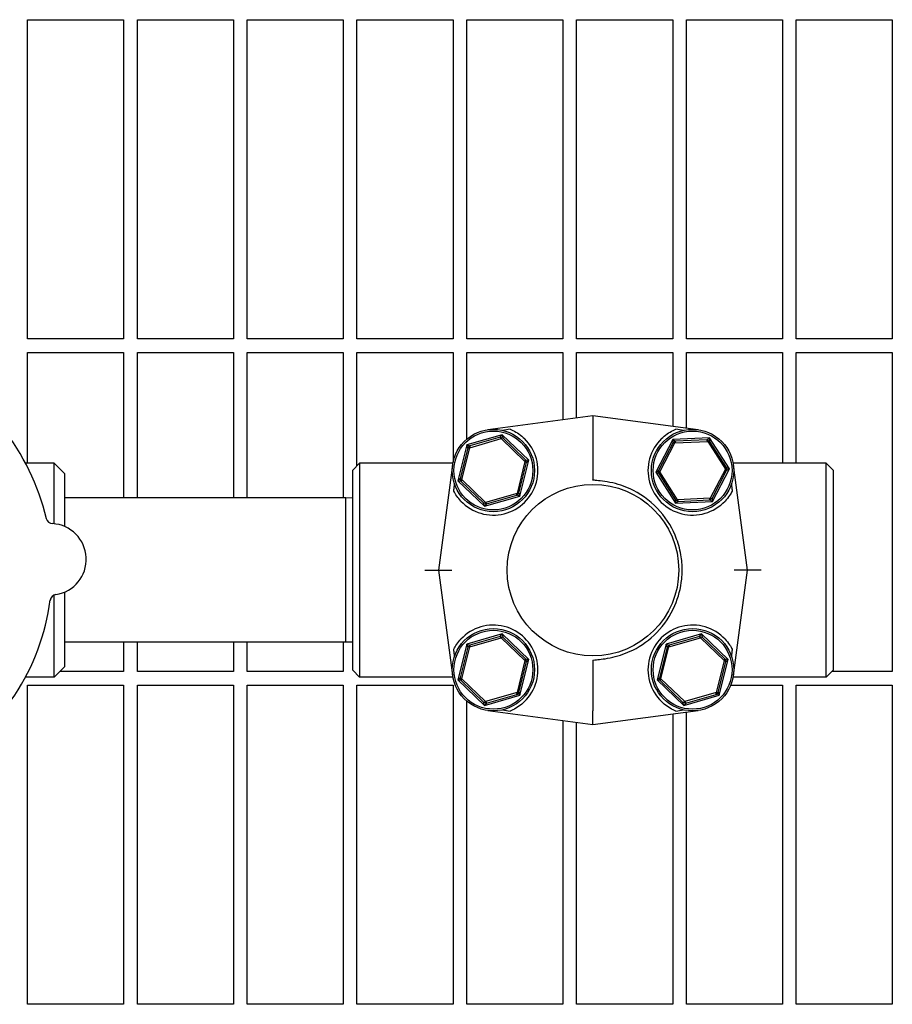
# Model space of a CAD drawing. Header units: inches. Extents: x 5 to 1128, y -85 to 748.
# Tile 654 of 656: x 757.6 to 765.55, y 567.23 to 576.2. Entities that reach past the tile are written whole.
import ezdxf

# ---------------------------------------------------------------- set-up
doc = ezdxf.new("R2010")
doc.units = ezdxf.units.IN
doc.header["$LTSCALE"] = 32
doc.header["$MEASUREMENT"] = 0
doc.layers.add('Visible (ANSI)', color=7, linetype='Continuous', lineweight=30)

msp = doc.modelspace()

# ---------------------------------------------------------------- linework, layer by layer
at = {"layer": 'Visible (ANSI)'}
for p, q in [((757.67313, 573.29728), (757.67313, 576.20353)), ((757.67313, 576.20353), (758.54813, 576.20353)), ((758.54813, 576.20353), (758.54813, 573.29728)), ((758.67313, 573.29728), (758.67313, 576.20353)), ((758.67313, 576.20353), (759.54813, 576.20353)), ((759.54813, 576.20353), (759.54813, 573.29728)), ((759.67313, 573.29728), (759.67313, 576.20353)), ((759.67313, 576.20353), (760.54813, 576.20353)), ((760.54813, 576.20353), (760.54813, 573.29728)), ((760.67313, 573.29728), (760.67313, 576.20353)), ((760.67313, 576.20353), (761.54813, 576.20353)), ((761.54813, 576.20353), (761.54813, 573.29728)), ((761.67313, 573.29728), (761.67313, 576.20353)), ((761.67313, 576.20353), (762.54813, 576.20353)), ((762.54813, 576.20353), (762.54813, 573.29728)), ((762.67313, 573.29728), (762.67313, 576.20353)), ((762.67313, 576.20353), (763.54813, 576.20353)), ((763.54813, 576.20353), (763.54813, 573.29728)), ((763.67313, 573.29728), (763.67313, 576.20353)), ((763.67313, 576.20353), (764.54813, 576.20353)), ((764.54813, 576.20353), (764.54813, 573.29728)), ((764.67313, 573.29728), (764.67313, 576.20353)), ((764.67313, 576.20353), (765.54813, 576.20353)), ((765.54813, 576.20353), (765.54813, 573.29728)), ((758.54813, 573.29728), (757.67313, 573.29728)), ((759.54813, 573.29728), (758.67313, 573.29728)), ((760.54813, 573.29728), (759.67313, 573.29728)), ((761.54813, 573.29728), (760.67313, 573.29728)), ((762.54813, 573.29728), (761.67313, 573.29728)), ((763.54813, 573.29728), (762.67313, 573.29728)), ((764.54813, 573.29728), (763.67313, 573.29728)), ((765.54813, 573.29728), (764.67313, 573.29728)), ((757.67313, 572.16353), (757.67313, 573.17228)), ((757.67313, 573.17228), (758.54813, 573.17228)), ((758.54813, 573.17228), (758.54813, 571.84728)), ((758.67313, 571.84728), (758.67313, 573.17228)), ((758.67313, 573.17228), (759.54813, 573.17228)), ((759.54813, 573.17228), (759.54813, 571.84728)), ((759.67313, 571.84728), (759.67313, 573.17228)), ((759.67313, 573.17228), (760.54813, 573.17228)), ((760.54813, 573.17228), (760.54813, 571.84728)), ((760.67313, 572.13944), (760.67313, 573.17228)), ((760.67313, 573.17228), (761.54813, 573.17228)), ((761.54813, 573.17228), (761.54813, 572.17441)), ((761.67313, 572.38349), (761.67313, 573.17228)), ((761.67313, 573.17228), (762.54813, 573.17228)), ((762.54813, 573.17228), (762.54813, 572.55954)), ((762.67313, 572.57618), (762.67313, 573.17228)), ((762.67313, 573.17228), (763.54813, 573.17228)), ((763.54813, 573.17228), (763.54813, 572.4994)), ((763.67313, 572.48276), (763.67313, 573.17228)), ((763.67313, 573.17228), (764.54813, 573.17228)), ((764.54813, 573.17228), (764.54813, 572.16353)), ((764.67313, 572.16353), (764.67313, 573.17228)), ((764.67313, 573.17228), (765.54813, 573.17228)), ((765.54813, 573.17228), (765.54813, 570.26603)), ((762.82222, 572.59603), (761.86556, 572.46868)), ((763.77889, 572.46868), (762.82222, 572.59603)), ((762.82222, 572.59603), (762.82222, 572.4708)), ((761.99585, 572.42267), (761.67338, 572.3298)), ((761.69936, 572.30476), (761.98717, 572.38765)), ((761.9765, 572.40083), (761.70138, 572.3216)), ((761.9765, 572.40083), (761.99585, 572.42267)), ((761.9765, 572.40083), (762.00276, 572.39432)), ((761.98717, 572.38765), (761.9765, 572.40083)), ((762.00276, 572.39432), (761.98717, 572.38765)), ((761.98717, 572.38765), (762.20285, 572.17984)), ((761.99585, 572.42267), (762.00276, 572.39432)), ((762.23752, 572.18983), (761.99585, 572.42267)), ((762.20893, 572.19568), (762.00276, 572.39432)), ((762.82222, 572.4708), (762.82222, 572.06502)), ((763.88432, 572.39464), (763.54906, 572.37996)), ((763.86038, 572.37796), (763.88432, 572.39464)), ((763.88432, 572.39464), (763.88439, 572.36546)), ((764.06467, 572.11164), (763.88432, 572.39464)), ((761.67338, 572.3298), (761.59257, 572.00409)), ((761.68261, 572.30211), (761.61367, 572.02424)), ((761.62724, 572.01407), (761.69936, 572.30476)), ((761.67338, 572.3298), (761.70138, 572.3216)), ((761.68261, 572.30211), (761.67338, 572.3298)), ((761.68261, 572.30211), (761.70138, 572.3216)), ((761.69936, 572.30476), (761.68261, 572.30211)), ((761.70138, 572.3216), (761.69936, 572.30476)), ((763.54906, 572.37996), (763.39414, 572.08228)), ((763.55154, 572.35089), (763.41938, 572.09693)), ((763.43019, 572.08386), (763.56845, 572.34953)), ((763.54906, 572.37996), (763.57436, 572.36543)), ((763.55154, 572.35089), (763.54906, 572.37996)), ((763.55154, 572.35089), (763.57436, 572.36543)), ((763.56845, 572.34953), (763.55154, 572.35089)), ((763.57436, 572.36543), (763.56845, 572.34953)), ((763.56845, 572.34953), (763.86766, 572.36264)), ((763.86038, 572.37796), (763.57436, 572.36543)), ((763.86038, 572.37796), (763.88439, 572.36546)), ((763.86766, 572.36264), (763.86038, 572.37796)), ((763.88439, 572.36546), (763.86766, 572.36264)), ((763.86766, 572.36264), (764.02862, 572.11006)), ((764.03824, 572.12403), (763.88439, 572.36546)), ((757.91597, 572.16353), (757.65455, 572.16353)), ((757.91597, 571.6117), (757.91597, 572.16353)), ((758.00972, 572.06978), (757.91597, 572.16353)), ((760.63472, 572.10103), (760.69722, 572.16353)), ((760.69722, 572.16353), (760.69722, 570.21603)), ((761.546, 572.16353), (760.69722, 572.16353)), ((761.54333, 572.14644), (761.41597, 571.18978)), ((762.20285, 572.17984), (762.13073, 571.88916)), ((762.14748, 571.8918), (762.21642, 572.16967)), ((762.15672, 571.86412), (762.23752, 572.18983)), ((762.20285, 572.17984), (762.20893, 572.19568)), ((762.21642, 572.16967), (762.20285, 572.17984)), ((762.20893, 572.19568), (762.21642, 572.16967)), ((762.20893, 572.19568), (762.23752, 572.18983)), ((762.23752, 572.18983), (762.21642, 572.16967)), ((764.02862, 572.11006), (764.03824, 572.12403)), ((764.03824, 572.12403), (764.03943, 572.09699)), ((764.03824, 572.12403), (764.06467, 572.11164)), ((764.94722, 572.16353), (764.09845, 572.16353)), ((764.22847, 571.18978), (764.10112, 572.14644)), ((764.94722, 570.21603), (764.94722, 572.16353)), ((765.00972, 572.10103), (764.94722, 572.16353)), ((758.00972, 572.06978), (758.00972, 571.58745)), ((760.63472, 570.27853), (760.63472, 572.10103)), ((762.82222, 572.06502), (762.82222, 572.01091)), ((763.39414, 572.08228), (763.41938, 572.09693)), ((763.42056, 572.06989), (763.39414, 572.08228)), ((763.39414, 572.08228), (763.57448, 571.79927)), ((763.41938, 572.09693), (763.43019, 572.08386)), ((763.42056, 572.06989), (763.41938, 572.09693)), ((763.43019, 572.08386), (763.42056, 572.06989)), ((763.42056, 572.06989), (763.57442, 571.82845)), ((763.59114, 571.83128), (763.43019, 572.08386)), ((764.02862, 572.11006), (763.89036, 571.84438)), ((763.90726, 571.84303), (764.03943, 572.09699)), ((763.90975, 571.81395), (764.06467, 572.11164)), ((764.03943, 572.09699), (764.02862, 572.11006)), ((764.06467, 572.11164), (764.03943, 572.09699)), ((765.00972, 572.10103), (765.00972, 570.27853)), ((761.59257, 572.00409), (761.61367, 572.02424)), ((761.62116, 571.99824), (761.59257, 572.00409)), ((761.59257, 572.00409), (761.83424, 571.77125)), ((761.61367, 572.02424), (761.62724, 572.01407)), ((761.62116, 571.99824), (761.61367, 572.02424)), ((761.62724, 572.01407), (761.62116, 571.99824)), ((761.62116, 571.99824), (761.82733, 571.7996)), ((761.84293, 571.80627), (761.62724, 572.01407)), ((761.83424, 571.77125), (762.15672, 571.86412)), ((762.13073, 571.88916), (761.84293, 571.80627)), ((761.8536, 571.79308), (762.12871, 571.87231)), ((762.14748, 571.8918), (762.12871, 571.87231)), ((762.12871, 571.87231), (762.13073, 571.88916)), ((762.15672, 571.86412), (762.12871, 571.87231)), ((762.13073, 571.88916), (762.14748, 571.8918)), ((762.14748, 571.8918), (762.15672, 571.86412)), ((760.57222, 571.84728), (758.00972, 571.84728)), ((760.57222, 570.53228), (760.57222, 571.84728)), ((760.63472, 571.84564), (760.57222, 571.84728)), ((761.82733, 571.7996), (761.84293, 571.80627)), ((761.8536, 571.79308), (761.82733, 571.7996)), ((761.83424, 571.77125), (761.82733, 571.7996)), ((761.8536, 571.79308), (761.83424, 571.77125)), ((761.84293, 571.80627), (761.8536, 571.79308)), ((763.57442, 571.82845), (763.59114, 571.83128)), ((763.59842, 571.81596), (763.57442, 571.82845)), ((763.57448, 571.79927), (763.57442, 571.82845)), ((763.59842, 571.81596), (763.57448, 571.79927)), ((763.57448, 571.79927), (763.90975, 571.81395)), ((763.89036, 571.84438), (763.59114, 571.83128)), ((763.59114, 571.83128), (763.59842, 571.81596)), ((763.59842, 571.81596), (763.88444, 571.82848)), ((763.88444, 571.82848), (763.89036, 571.84438)), ((763.90726, 571.84303), (763.88444, 571.82848)), ((763.90975, 571.81395), (763.88444, 571.82848)), ((763.89036, 571.84438), (763.90726, 571.84303)), ((763.90726, 571.84303), (763.90975, 571.81395)), ((761.28987, 571.18978), (761.41597, 571.18978)), ((761.41597, 571.18978), (761.53553, 571.18978)), ((761.41597, 571.18978), (761.54333, 570.23312)), ((764.10112, 570.23312), (764.22847, 571.18978)), ((764.22847, 571.18978), (764.10891, 571.18978)), ((764.35458, 571.18978), (764.22847, 571.18978)), ((757.91597, 570.21603), (757.91597, 570.96275)), ((758.00972, 570.98943), (758.00972, 570.30978)), ((761.99585, 570.60831), (761.67338, 570.51544)), ((761.9765, 570.58648), (761.99585, 570.60831)), ((761.99585, 570.60831), (762.00276, 570.57996)), ((762.23752, 570.37547), (761.99585, 570.60831)), ((763.81021, 570.60831), (763.48773, 570.51544)), ((763.79085, 570.58648), (763.81021, 570.60831)), ((763.81021, 570.60831), (763.81712, 570.57996)), ((764.05188, 570.37547), (763.81021, 570.60831)), ((760.57222, 570.53228), (758.00972, 570.53228)), ((758.54813, 570.53228), (758.54813, 570.26603)), ((758.67313, 570.26603), (758.67313, 570.53228)), ((759.54813, 570.53228), (759.54813, 570.26603)), ((759.67313, 570.26603), (759.67313, 570.53228)), ((760.54813, 570.53228), (760.54813, 570.26603)), ((760.63472, 570.53392), (760.57222, 570.53228)), ((761.67338, 570.51544), (761.59257, 570.18973)), ((761.67338, 570.51544), (761.70138, 570.50725)), ((761.68261, 570.48776), (761.67338, 570.51544)), ((761.68261, 570.48776), (761.70138, 570.50725)), ((761.69936, 570.4904), (761.98717, 570.57329)), ((761.70138, 570.50725), (761.69936, 570.4904)), ((761.9765, 570.58648), (761.70138, 570.50725)), ((761.9765, 570.58648), (762.00276, 570.57996)), ((761.98717, 570.57329), (761.9765, 570.58648)), ((762.00276, 570.57996), (761.98717, 570.57329)), ((761.98717, 570.57329), (762.20285, 570.36549)), ((762.20893, 570.38132), (762.00276, 570.57996)), ((763.48773, 570.51544), (763.40692, 570.18973)), ((763.48773, 570.51544), (763.51574, 570.50725)), ((763.49696, 570.48776), (763.48773, 570.51544)), ((763.49696, 570.48776), (763.51574, 570.50725)), ((763.51372, 570.4904), (763.80152, 570.57329)), ((763.51574, 570.50725), (763.51372, 570.4904)), ((763.79085, 570.58648), (763.51574, 570.50725)), ((763.79085, 570.58648), (763.81712, 570.57996)), ((763.80152, 570.57329), (763.79085, 570.58648)), ((763.81712, 570.57996), (763.80152, 570.57329)), ((763.80152, 570.57329), (764.0172, 570.36549)), ((764.02329, 570.38132), (763.81712, 570.57996)), ((761.68261, 570.48776), (761.61367, 570.20989)), ((761.62724, 570.19972), (761.69936, 570.4904)), ((761.69936, 570.4904), (761.68261, 570.48776)), ((763.49696, 570.48776), (763.42802, 570.20989)), ((763.4416, 570.19972), (763.51372, 570.4904)), ((763.51372, 570.4904), (763.49696, 570.48776)), ((762.20285, 570.36549), (762.13073, 570.0748)), ((762.14748, 570.07745), (762.21642, 570.35532)), ((762.15672, 570.04976), (762.23752, 570.37547)), ((762.20285, 570.36549), (762.20893, 570.38132)), ((762.21642, 570.35532), (762.20285, 570.36549)), ((762.20893, 570.38132), (762.21642, 570.35532)), ((762.20893, 570.38132), (762.23752, 570.37547)), ((762.23752, 570.37547), (762.21642, 570.35532)), ((762.82222, 570.36865), (762.82222, 570.31454)), ((764.0172, 570.36549), (763.94509, 570.0748)), ((763.96184, 570.07745), (764.03078, 570.35532)), ((763.97107, 570.04976), (764.05188, 570.37547)), ((764.0172, 570.36549), (764.02329, 570.38132)), ((764.03078, 570.35532), (764.0172, 570.36549)), ((764.02329, 570.38132), (764.03078, 570.35532)), ((764.02329, 570.38132), (764.05188, 570.37547)), ((764.05188, 570.37547), (764.03078, 570.35532)), ((758.00972, 570.30978), (757.91597, 570.21603)), ((758.54813, 570.26603), (757.96597, 570.26603)), ((759.54813, 570.26603), (758.67313, 570.26603)), ((760.54813, 570.26603), (759.67313, 570.26603)), ((760.63472, 570.27853), (760.69722, 570.21603)), ((762.82222, 570.31454), (762.82222, 569.90876)), ((765.00972, 570.27853), (764.94722, 570.21603)), ((765.54813, 570.26603), (764.99722, 570.26603)), ((757.91597, 570.21603), (757.65455, 570.21603)), ((761.546, 570.21603), (760.69722, 570.21603)), ((761.59257, 570.18973), (761.61367, 570.20989)), ((761.62116, 570.18388), (761.59257, 570.18973)), ((761.59257, 570.18973), (761.83424, 569.95689)), ((761.61367, 570.20989), (761.62724, 570.19972)), ((761.62116, 570.18388), (761.61367, 570.20989)), ((761.62724, 570.19972), (761.62116, 570.18388)), ((761.62116, 570.18388), (761.82733, 569.98524)), ((761.84293, 569.99191), (761.62724, 570.19972)), ((763.40692, 570.18973), (763.42802, 570.20989)), ((763.43551, 570.18388), (763.40692, 570.18973)), ((763.40692, 570.18973), (763.64859, 569.95689)), ((763.42802, 570.20989), (763.4416, 570.19972)), ((763.43551, 570.18388), (763.42802, 570.20989)), ((763.4416, 570.19972), (763.43551, 570.18388)), ((763.43551, 570.18388), (763.64169, 569.98524)), ((763.65728, 569.99191), (763.4416, 570.19972)), ((764.94722, 570.21603), (764.09845, 570.21603)), ((757.67313, 567.23478), (757.67313, 570.14103)), ((757.67313, 570.14103), (758.54813, 570.14103)), ((758.54813, 570.14103), (758.54813, 567.23478)), ((758.67313, 567.23478), (758.67313, 570.14103)), ((758.67313, 570.14103), (759.54813, 570.14103)), ((759.54813, 570.14103), (759.54813, 567.23478)), ((759.67313, 567.23478), (759.67313, 570.14103)), ((759.67313, 570.14103), (760.54813, 570.14103)), ((760.54813, 570.14103), (760.54813, 567.23478)), ((760.67313, 567.23478), (760.67313, 570.14103)), ((760.67313, 570.14103), (761.54813, 570.14103)), ((761.54813, 570.14103), (761.54813, 567.23478)), ((762.13073, 570.0748), (761.84293, 569.99191)), ((761.8536, 569.97873), (762.12871, 570.05796)), ((762.14748, 570.07745), (762.12871, 570.05796)), ((762.12871, 570.05796), (762.13073, 570.0748)), ((762.15672, 570.04976), (762.12871, 570.05796)), ((762.13073, 570.0748), (762.14748, 570.07745)), ((762.14748, 570.07745), (762.15672, 570.04976)), ((763.94509, 570.0748), (763.65728, 569.99191)), ((763.66795, 569.97873), (763.94306, 570.05796)), ((763.96184, 570.07745), (763.94306, 570.05796)), ((763.94306, 570.05796), (763.94509, 570.0748)), ((763.97107, 570.04976), (763.94306, 570.05796)), ((763.94509, 570.0748), (763.96184, 570.07745)), ((763.96184, 570.07745), (763.97107, 570.04976)), ((764.07665, 570.14103), (764.54813, 570.14103)), ((764.54813, 570.14103), (764.54813, 567.23478)), ((764.67313, 567.23478), (764.67313, 570.14103)), ((764.67313, 570.14103), (765.54813, 570.14103)), ((765.54813, 570.14103), (765.54813, 567.23478)), ((761.67313, 567.23478), (761.67313, 569.99607)), ((761.82733, 569.98524), (761.84293, 569.99191)), ((761.8536, 569.97873), (761.82733, 569.98524)), ((761.83424, 569.95689), (761.82733, 569.98524)), ((761.83424, 569.95689), (762.15672, 570.04976)), ((761.8536, 569.97873), (761.83424, 569.95689)), ((761.84293, 569.99191), (761.8536, 569.97873)), ((763.64169, 569.98524), (763.65728, 569.99191)), ((763.66795, 569.97873), (763.64169, 569.98524)), ((763.64859, 569.95689), (763.64169, 569.98524)), ((763.64859, 569.95689), (763.97107, 570.04976)), ((763.66795, 569.97873), (763.64859, 569.95689)), ((763.65728, 569.99191), (763.66795, 569.97873)), ((761.86556, 569.91088), (762.82222, 569.78353)), ((762.82222, 569.78353), (763.77889, 569.91088)), ((762.82222, 569.78353), (762.82222, 569.90876)), ((763.54813, 569.88016), (763.54813, 567.23478)), ((763.67313, 567.23478), (763.67313, 569.8968)), ((762.54813, 569.82002), (762.54813, 567.23478)), ((762.67313, 567.23478), (762.67313, 569.80338)), ((758.54813, 567.23478), (757.67313, 567.23478)), ((759.54813, 567.23478), (758.67313, 567.23478)), ((760.54813, 567.23478), (759.67313, 567.23478)), ((761.54813, 567.23478), (760.67313, 567.23478)), ((762.54813, 567.23478), (761.67313, 567.23478)), ((763.54813, 567.23478), (762.67313, 567.23478)), ((764.54813, 567.23478), (763.67313, 567.23478)), ((765.54813, 567.23478), (764.67313, 567.23478))]:
    msp.add_line(p, q, dxfattribs=at)
for centre, radius in [((761.91505, 572.09696), 0.375), ((761.91505, 572.09696), 0.35938), ((763.7294, 572.09696), 0.375), ((763.7294, 572.09696), 0.35938), ((762.82222, 571.18978), 0.78125), ((761.91505, 570.2826), 0.375), ((761.91505, 570.2826), 0.35938), ((763.7294, 570.2826), 0.375), ((763.7294, 570.2826), 0.35938)]:
    msp.add_circle(centre, radius, dxfattribs=at)
for centre, radius, start, end in [((755.82222, 571.18978), 2.075, 12.999652, 64.483949), ((761.91505, 572.09696), 0.40625, 223.267756, 45.717156), ((763.7294, 572.09696), 0.40625, 134.282844, 316.732244), ((757.90384, 571.67534), 0.0625, 193.130197, 266.822474), ((757.88236, 571.28844), 0.325, 278.661127, 86.822474), ((757.94072, 570.90536), 0.0625, 98.661127, 172.353404), ((755.82222, 571.18978), 2.075, 300.999652, 352.483949), ((761.91505, 570.2826), 0.40625, 314.282844, 136.732244), ((763.7294, 570.2826), 0.40625, 43.267756, 225.717156)]:
    msp.add_arc(centre, radius, start, end, dxfattribs=at)
for centre, major_axis, start_param, end_param in [((763.42178, 572.54974), (-2.38836, -0.31794), 5.3086373, 5.3432368), ((762.22267, 572.54974), (2.38836, -0.31794), 0.9399485, 0.974548), ((763.42178, 569.82982), (-2.38836, 0.31794), 0.9399485, 0.974548), ((762.22267, 569.82982), (2.38836, 0.31794), 5.3086373, 5.3432368)]:
    msp.add_ellipse(centre, major_axis=major_axis, ratio=0.0518795, start_param=start_param, end_param=end_param, dxfattribs=at)
for points, knots in [([(762.06697, 572.47373), (762.07573, 572.4702), (762.08477, 572.46617), (762.11015, 572.45379), (762.12902, 572.44302), (762.16554, 572.41755), (762.18322, 572.40288), (762.19869, 572.38779)], [1.37086357, 1.37086357, 1.37086357, 1.37086357, 1.45431952, 1.45431952, 1.62152004, 1.62152004, 1.78593729, 1.78593729, 1.78593729, 1.78593729]), ([(763.44576, 572.38779), (763.46123, 572.40288), (763.4789, 572.41755), (763.51543, 572.44302), (763.5343, 572.45379), (763.55968, 572.46617), (763.56872, 572.4702), (763.57748, 572.47373)], [0.51624049, 0.51624049, 0.51624049, 0.51624049, 0.68065774, 0.68065774, 0.84785826, 0.84785826, 0.93131421, 0.93131421, 0.93131421, 0.93131421]), ([(763.00222, 571.98348), (762.93154, 571.99972), (762.87462, 572.00396), (762.83877, 572.00751), (762.83169, 572.00824), (762.82553, 572.00936), (762.82423, 572.00967), (762.82304, 572.01013), (762.82272, 572.01029), (762.82241, 572.01053), (762.82234, 572.01061), (762.82225, 572.01076), (762.82222, 572.01084), (762.82222, 572.01091)], [0, 0, 0, 0, 0.55289339, 0.55289339, 0.66301744, 0.66301744, 0.70116559, 0.70116559, 0.71560236, 0.71560236, 0.72141188, 0.72141188, 0.72674349, 0.72674349, 0.72674349, 0.72674349]), ([(763.00222, 570.39608), (763.0651, 570.41052), (763.12613, 570.43241), (763.26538, 570.50198), (763.33938, 570.55596), (763.47244, 570.6922), (763.52833, 570.77549), (763.60087, 570.94314), (763.62201, 571.02411), (763.63212, 571.1227), (763.63327, 571.13856), (763.63438, 571.16391), (763.63462, 571.17339), (763.63478, 571.19145), (763.63471, 571.20004), (763.63426, 571.21985), (763.63376, 571.23108), (763.63158, 571.26475), (763.6292, 571.28714), (763.61759, 571.36517), (763.60351, 571.41994), (763.54983, 571.56455), (763.49951, 571.6494), (763.36694, 571.80214), (763.284, 571.8671), (763.13109, 571.94537), (763.06764, 571.96845), (763.00222, 571.98348)], [3.1568039, 3.1568039, 3.1568039, 3.1568039, 3.6500368, 3.6500368, 4.3433226, 4.3433226, 5.1013156, 5.1013156, 5.7353123, 5.7353123, 5.8564738, 5.8564738, 5.9286995, 5.9286995, 5.9941278, 5.9941278, 6.0797236, 6.0797236, 6.2512222, 6.2512222, 6.6809245, 6.6809245, 7.4266324, 7.4266324, 8.222207, 8.222207, 8.7359765, 8.7359765, 8.7359765, 8.7359765]), ([(761.61923, 571.81851), (761.60604, 571.83252), (761.59326, 571.84821), (761.5713, 571.87965), (761.56196, 571.89536), (761.55434, 571.91007)], [0.5372405, 0.5372405, 0.5372405, 0.5372405, 0.68155909, 0.68155909, 0.81916866, 0.81916866, 0.81916866, 0.81916866]), ([(764.09011, 571.91007), (764.08343, 571.89717), (764.07558, 571.88376), (764.05445, 571.85227), (764.04017, 571.8344), (764.02522, 571.81851)], [1.49579577, 1.49579577, 1.49579577, 1.49579577, 1.61405233, 1.61405233, 1.77819273, 1.77819273, 1.77819273, 1.77819273]), ([(761.55434, 570.46949), (761.56196, 570.4842), (761.5713, 570.49991), (761.59326, 570.53135), (761.60604, 570.54704), (761.61923, 570.56105)], [1.48112908, 1.48112908, 1.48112908, 1.48112908, 1.61873864, 1.61873864, 1.76305724, 1.76305724, 1.76305724, 1.76305724]), ([(764.02522, 570.56105), (764.04016, 570.54518), (764.05442, 570.52733), (764.07556, 570.49583), (764.08342, 570.4824), (764.09011, 570.46949)], [0.53727464, 0.53727464, 0.53727464, 0.53727464, 0.70123165, 0.70123165, 0.81966305, 0.81966305, 0.81966305, 0.81966305]), ([(762.82222, 570.36865), (762.82222, 570.36875), (762.82226, 570.36884), (762.82243, 570.36906), (762.82258, 570.36916), (762.82306, 570.36944), (762.82347, 570.3696), (762.82495, 570.37007), (762.82642, 570.37037), (762.83414, 570.37169), (762.84464, 570.37264), (762.88403, 570.3764), (762.93721, 570.38114), (763.00222, 570.39608)], [0, 0, 0, 0, 0.00152658, 0.00152658, 0.00347355, 0.00347355, 0.00712444, 0.00712444, 0.01690708, 0.01690708, 0.05959749, 0.05959749, 0.22400496, 0.22400496, 0.22400496, 0.22400496]), ([(762.19869, 569.99177), (762.18322, 569.97668), (762.16554, 569.96201), (762.12902, 569.93654), (762.11015, 569.92577), (762.08477, 569.91339), (762.07573, 569.90936), (762.06697, 569.90583)], [0.5162883, 0.5162883, 0.5162883, 0.5162883, 0.68070555, 0.68070555, 0.84790607, 0.84790607, 0.93136202, 0.93136202, 0.93136202, 0.93136202]), ([(763.57748, 569.90583), (763.56872, 569.90936), (763.55968, 569.91339), (763.5343, 569.92577), (763.51543, 569.93654), (763.4789, 569.96201), (763.46123, 569.97668), (763.44576, 569.99177)], [1.37086357, 1.37086357, 1.37086357, 1.37086357, 1.45431952, 1.45431952, 1.62152004, 1.62152004, 1.78593729, 1.78593729, 1.78593729, 1.78593729])]:
    msp.add_open_spline(points, degree=3, knots=knots, dxfattribs=at)
for points, weights in [([(761.55434, 571.91007), (761.55812, 571.94031), (761.56193, 571.97072)], [0.999903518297, 0.999902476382, 0.999907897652]), ([(764.08252, 571.97072), (764.08633, 571.94031), (764.09011, 571.91007)], [0.99990789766, 0.99990247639, 0.999903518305]), ([(761.56193, 570.40884), (761.55812, 570.43925), (761.55434, 570.46949)], [0.999907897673, 0.999902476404, 0.999903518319]), ([(764.09011, 570.46949), (764.08633, 570.43925), (764.08252, 570.40884)], [0.999903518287, 0.999902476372, 0.999907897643])]:
    msp.add_rational_spline(points, weights, degree=2, dxfattribs=at)

doc.saveas('drawing.dxf')
